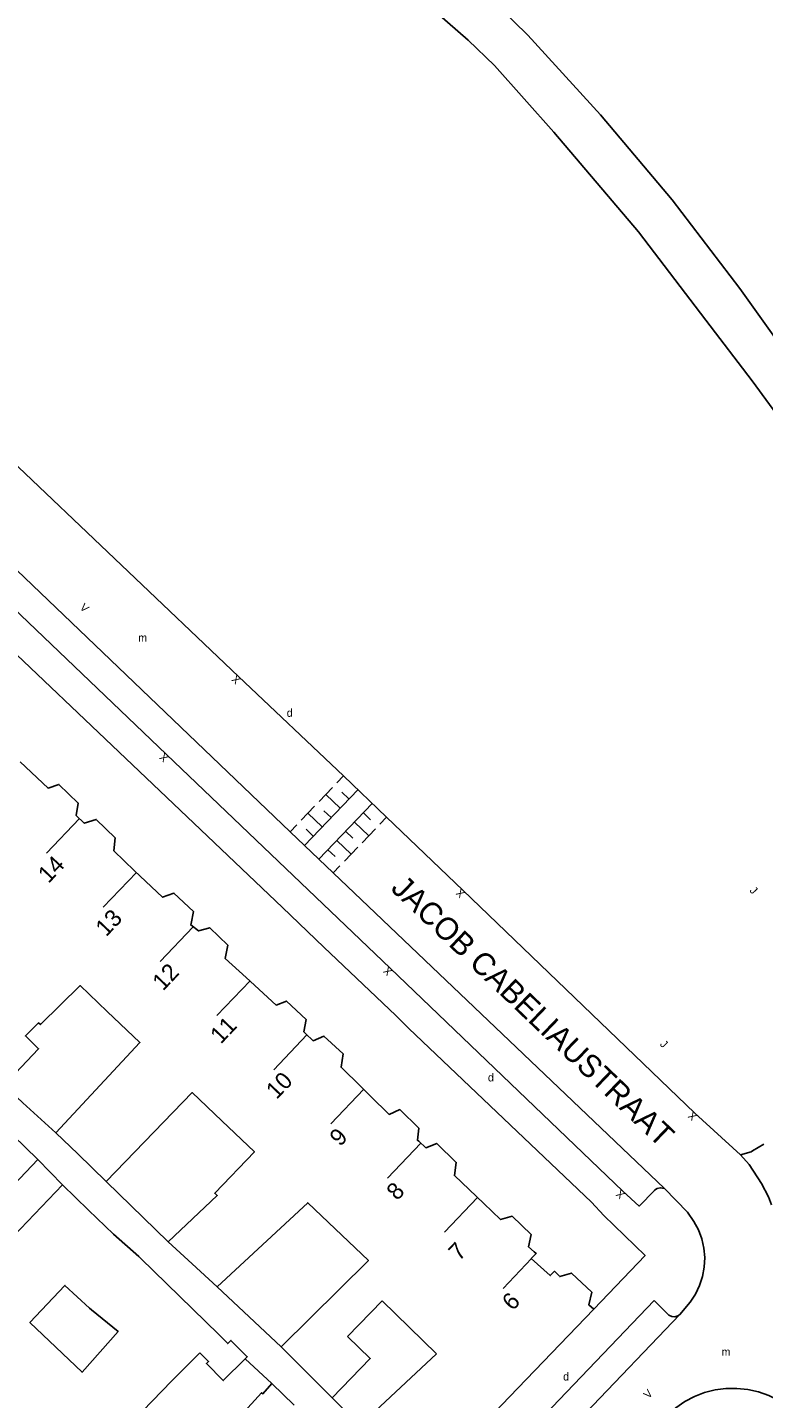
# Model space of a CAD drawing. Extents: x 134999 to 136502, y 457398 to 459002.
# Drawn here: x 135082.8 to 135128.8, y 458378.9 to 458464.5 of the extents above; entities that cross this region are included whole.
import ezdxf

# ---------------------------------------------------------------- set-up
doc = ezdxf.new("R2010")
doc.units = 0
for name, color, linetype in [('RI_DGTB_15', 7, 'Continuous'), ('RI_DGTB_29', 7, 'Continuous'), ('RI_DGTB_3', 7, 'Continuous'), ('RI_DGTB_30', 7, 'Continuous'), ('RI_DGTB_31', 7, 'Continuous'), ('RI_DGTB_35', 7, 'Continuous'), ('RI_DGTB_36', 7, 'Continuous'), ('RI_DGTB_37', 7, 'Continuous'), ('RI_DGTB_4', 7, 'Continuous'), ('RI_DGTB_43', 7, 'Continuous'), ('RI_DGTB_5', 7, 'Continuous'), ('RI_DGTB_53', 7, 'Continuous'), ('RI_DGTB_54', 7, 'Continuous'), ('RI_DGTB_6', 7, 'Continuous')]:
    doc.layers.add(name, color=color, linetype=linetype)

msp = doc.modelspace()

# ---------------------------------------------------------------- linework, layer by layer
at = {"layer": 'RI_DGTB_15'}
for p, q in [((135086.021, 458415.12), (135083.952, 458412.948)), ((135089.574, 458411.737), (135087.505, 458409.565)), ((135093.127, 458408.354), (135091.058, 458406.182)), ((135096.68, 458404.971), (135094.611, 458402.799)), ((135100.233, 458401.588), (135098.164, 458399.416)), ((135103.786, 458398.205), (135101.717, 458396.033)), ((135107.339, 458394.822), (135105.27, 458392.65)), ((135110.892, 458391.439), (135108.823, 458389.267)), ((135114.253, 458387.617), (135112.481, 458385.757))]:
    msp.add_line(p, q, dxfattribs=at)
at = {"layer": 'RI_DGTB_3'}
msp.add_line((135112.881, 458378.977), (135118.146, 458384.457), dxfattribs=at)
for points in [[(135104.203, 458397.764), (135105.358, 458396.624), (135106.032, 458396.928), (135107.225, 458395.756), (135107.135, 458395.011), (135107.211, 458394.944)], [(135111.278, 458391.053), (135109.437, 458392.806), (135109.56, 458393.627), (135108.335, 458394.818), (135107.661, 458394.546), (135107.211, 458394.944)], [(135111.278, 458391.053), (135112.323, 458390.058), (135113.054, 458390.261), (135114.228, 458389.125), (135114.061, 458388.362), (135114.421, 458388.043)], [(135118.146, 458384.457), (135117.842, 458384.728), (135118.022, 458385.511), (135116.765, 458386.715), (135116.021, 458386.494), (135115.691, 458386.825), (135115.424, 458386.558), (135114.238, 458387.617), (135114.55, 458387.929), (135114.421, 458388.043)]]:
    msp.add_lwpolyline(points, dxfattribs=at)
at = {"layer": 'RI_DGTB_31'}
for p, q in [((135100.984, 458416.175), (135101.817, 458417.046)), ((135102.095, 458417.337), (135102.513, 458417.772)), ((135100.076, 458413.433), (135103.406, 458416.913)), ((135102.296, 458415.754), (135101.4, 458416.611)), ((135102.852, 458416.334), (135102.404, 458416.763)), ((135099.872, 458415.013), (135100.706, 458415.885)), ((135101.185, 458414.592), (135100.289, 458415.449)), ((135104.309, 458416.046), (135100.977, 458412.579)), ((135101.741, 458415.173), (135101.293, 458415.601)), ((135103.754, 458415.469), (135104.201, 458415.039)), ((135099.177, 458414.287), (135099.594, 458414.723)), ((135100.629, 458414.011), (135100.181, 458414.439)), ((135103.2, 458414.892), (135104.094, 458414.033)), ((135104.51, 458414.465), (135103.679, 458413.6)), ((135105.203, 458415.187), (135104.787, 458414.754)), ((135102.091, 458413.738), (135102.985, 458412.878)), ((135102.646, 458414.315), (135103.093, 458413.886)), ((135101.537, 458413.161), (135101.984, 458412.731)), ((135103.401, 458413.312), (135102.569, 458412.446)), ((135102.292, 458412.157), (135101.876, 458411.725))]:
    msp.add_line(p, q, dxfattribs=at)
at = {"layer": 'RI_DGTB_4'}
msp.add_line((135103.612, 458398.344), (135104.203, 458397.764), dxfattribs=at)
for points in [[(135082.316, 458418.653), (135084.058, 458417.005), (135084.742, 458417.243), (135085.949, 458416.072), (135085.823, 458415.298)], [(135089.467, 458411.85), (135088.167, 458413.096), (135088.242, 458413.909), (135087.074, 458415.06), (135086.324, 458414.811), (135085.823, 458415.298)], [(135089.467, 458411.85), (135091.2, 458410.189), (135091.924, 458410.452), (135093.138, 458409.305), (135092.99, 458408.545)], [(135096.43, 458405.18), (135095.131, 458406.375), (135095.288, 458407.195), (135094.163, 458408.285), (135093.464, 458408.086), (135092.975, 458408.466), (135092.99, 458408.545)], [(135096.43, 458405.18), (135098.3, 458403.46), (135098.947, 458403.704), (135100.181, 458402.557), (135100.037, 458401.787), (135100.139, 458401.689)], [(135103.612, 458398.344), (135102.36, 458399.574), (135102.485, 458400.407), (135101.295, 458401.516), (135100.616, 458401.229), (135100.139, 458401.689)]]:
    msp.add_lwpolyline(points, dxfattribs=at)
at = {"layer": 'RI_DGTB_5'}
for p, q in [((135085.911, 458394.159), (135084.541, 458395.481)), ((135087.691, 458392.441), (135085.911, 458394.159)), ((135086.585, 458390.648), (135084.951, 458392.221)), ((135093.061, 458387.288), (135091.561, 458388.661)), ((135093.099, 458384.455), (135089.836, 458387.638)), ((135094.631, 458385.851), (135093.061, 458387.288)), ((135094.701, 458382.891), (135093.099, 458384.455)), ((135108.33, 458381.661), (135104.923, 458384.974)), ((135103.541, 458377.181), (135108.33, 458381.661)), ((135099.439, 458378.454), (135098.031, 458379.811))]:
    msp.add_line(p, q, dxfattribs=at)
for points in [[(135087.755, 458403.059), (135086.064, 458404.671), (135083.586, 458402.24), (135083.472, 458402.338), (135082.643, 458401.525), (135083.472, 458400.728), (135081.324, 458398.443)], [(135084.541, 458395.481), (135089.792, 458401.117), (135087.755, 458403.059)], [(135087.691, 458392.441), (135093.064, 458397.994), (135094.921, 458396.222)], [(135094.921, 458396.222), (135096.945, 458394.291), (135094.472, 458391.705), (135094.626, 458391.568), (135091.561, 458388.661)], [(135081.85, 458395.331), (135083.416, 458393.801)], [(135083.416, 458393.801), (135078.111, 458388.219)], [(135084.951, 458392.221), (135079.689, 458386.719), (135078.111, 458388.219)], [(135089.836, 458387.638), (135089.731, 458387.741), (135088.141, 458389.151), (135086.585, 458390.648)], [(135094.631, 458385.851), (135100.281, 458391.108), (135101.991, 458389.475)], [(135098.611, 458382.111), (135104.067, 458387.494), (135101.991, 458389.475)], [(135086.772, 458384.423), (135086.651, 458384.521), (135085.115, 458385.943), (135082.928, 458383.625), (135084.544, 458382.085)], [(135104.923, 458384.974), (135102.761, 458382.751)], [(135086.772, 458384.423), (135088.435, 458383.07), (135086.187, 458380.519), (135084.544, 458382.085)], [(135096.367, 458381.35), (135096.504, 458381.486), (135095.484, 458382.51), (135095.282, 458382.308), (135094.701, 458382.891)], [(135100.37, 458380.352), (135098.611, 458382.111)], [(135093.541, 458381.734), (135091.766, 458379.966), (135089.374, 458377.482), (135091.003, 458375.929)], [(135093.541, 458381.734), (135094.085, 458381.188), (135093.951, 458381.054), (135095.007, 458379.995), (135096.367, 458381.35)], [(135098.031, 458379.811), (135097.481, 458379.171), (135097.393, 458379.24), (135095.054, 458376.66), (135094.921, 458376.781), (135092.687, 458374.324), (135091.003, 458375.929)], [(135112.881, 458378.977), (135107.521, 458373.361)]]:
    msp.add_lwpolyline(points, dxfattribs=at)
at = {"layer": 'RI_DGTB_53'}
for p, q in [((135101.877, 458411.724), (135122.562, 458391.99)), ((135127.319, 458394.1), (135124.466, 458396.711)), ((135123.997, 458390.509), (135122.562, 458391.99)), ((135121.915, 458384.994), (135122.843, 458384.093)), ((135123.529, 458384.129), (135124.168, 458384.894))]:
    msp.add_line(p, q, dxfattribs=at)
for points in [[(135121.937, 458391.881), (135120.988, 458390.893), (135119.953, 458391.831), (135105.435, 458405.77), (135091.451, 458419.116), (135077.055, 458432.886), (135063.638, 458445.659), (135049.124, 458459.525)], [(135076.097, 458442.954), (135081.342, 458437.894), (135095.958, 458423.99), (135102.513, 458417.772)], [(135072.819, 458439.497), (135099.177, 458414.287)], [(135102.513, 458417.772), (135105.203, 458415.187)], [(135105.203, 458415.187), (135105.204, 458415.186), (135109.969, 458410.641)], [(135099.177, 458414.287), (135099.178, 458414.286), (135101.876, 458411.725)], [(135101.876, 458411.725), (135101.877, 458411.724)], [(135124.466, 458396.711), (135109.969, 458410.641)], [(135129.245, 458390.984), (135129.051, 458391.486), (135128.626, 458392.308), (135127.851, 458393.491), (135127.319, 458394.1)], [(135122.562, 458391.99), (135122.298, 458392.042), (135122.105, 458392.001), (135121.943, 458391.887), (135121.937, 458391.881)], [(135124.168, 458384.894), (135124.498, 458385.393), (135124.757, 458385.931), (135124.941, 458386.498), (135125.048, 458387.085), (135125.076, 458387.681), (135125.024, 458388.275), (135124.893, 458388.857), (135124.685, 458389.416), (135124.405, 458389.943), (135123.997, 458390.509)], [(135121.915, 458384.994), (135098.679, 458360.7)], [(135123.529, 458384.129), (135099.958, 458359.474), (135098.679, 458360.7)], [(135122.843, 458384.093), (135123.017, 458383.997), (135123.216, 458383.976), (135123.406, 458384.035), (135123.529, 458384.129)], [(135122.753, 458377.845), (135123.266, 458378.294), (135123.829, 458378.68), (135124.432, 458378.997), (135125.069, 458379.242), (135125.729, 458379.41), (135126.405, 458379.5), (135127.087, 458379.51), (135127.765, 458379.441), (135128.431, 458379.292), (135129.074, 458379.067), (135129.687, 458378.768), (135130.26, 458378.399), (135130.503, 458378.212)]]:
    msp.add_lwpolyline(points, dxfattribs=at)
at = {"layer": 'RI_DGTB_54'}
for p, q in [((135083.416, 458393.801), (135084.951, 458392.221)), ((135091.561, 458388.661), (135087.691, 458392.441)), ((135098.611, 458382.111), (135094.631, 458385.851)), ((135101.799, 458378.923), (135103.541, 458377.181))]:
    msp.add_line(p, q, dxfattribs=at)
for points in [[(135139.323, 458432.881), (135136.347, 458436.008), (135133.398, 458440.018), (135130.091, 458444.295), (135127.274, 458448.217), (135123.043, 458453.765), (135118.564, 458459.063), (135114.018, 458464.051), (135110.515, 458467.502)], [(135108.36, 458465.431), (135110.296, 458463.738), (135111.951, 458462.153), (135115.645, 458457.996), (135120.945, 458451.77), (135125.145, 458446.236), (135128.05, 458442.448), (135132.771, 458435.999)], [(135042.901, 458455.61), (135046.408, 458459.35), (135048.86, 458457.028), (135071.011, 458435.876), (135098.699, 458409.542), (135101.283, 458407.065), (135105.788, 458402.798), (135106.591, 458401.986), (135118.006, 458391.146), (135118.78, 458390.311), (135121.356, 458387.821), (135118.146, 458384.457)], [(135084.541, 458395.481), (135082.484, 458397.343), (135081.324, 458398.443)], [(135128.764, 458394.772), (135128.063, 458394.34), (135127.976, 458394.293), (135127.319, 458394.1)], [(135098.031, 458379.811), (135096.367, 458381.35)]]:
    msp.add_lwpolyline(points, dxfattribs=at)
at = {"layer": 'RI_DGTB_6'}
for points in [[(135102.761, 458382.751), (135104.18, 458381.371), (135101.799, 458378.923)], [(135101.799, 458378.923), (135100.37, 458380.352)]]:
    msp.add_lwpolyline(points, dxfattribs=at)

# ---------------------------------------------------------------- texts
at = {"layer": 'RI_DGTB_29'}
for p in [(135098.966, 458421.464), (135111.536, 458398.685), (135116.232, 458380.001)]:
    msp.add_text('d', height=0.5, dxfattribs=at).set_placement(p)
at = {"layer": 'RI_DGTB_30'}
for s, rotation, p in [('V', 316.33166, (135086, 458428.251)), ('X', 136.42962, (135096.139, 458423.818)), ('X', 136.33621, (135091.632, 458418.943)), ('X', 136.35338, (135110.15, 458410.468)), ('X', 136.16618, (135105.615, 458405.597)), ('X', 136.38056, (135124.647, 458396.539)), ('X', 137.79006, (135120.138, 458391.663)), ('V', 46.36564, (135121.563, 458378.829))]:
    msp.add_text(s, height=0.5, rotation=rotation, dxfattribs=at).set_placement(p)
at = {"layer": 'RI_DGTB_31'}
for rotation, p in [(314.43719, (135127.849, 458410.578)), (315.92163, (135122.242, 458400.971))]:
    msp.add_text('J', height=0.5, rotation=rotation, dxfattribs=at).set_placement(p)
at = {"layer": 'RI_DGTB_35'}
msp.add_text('6', height=1.054, rotation=46.3995, dxfattribs=at).set_placement((135113.079, 458384.311))
at = {"layer": 'RI_DGTB_36'}
for s, p in [('14', (135084.091, 458411.021)), ('13', (135087.686, 458407.68)), ('12', (135091.238, 458404.297)), ('11', (135094.847, 458400.975)), ('10', (135098.333, 458397.519)), ('9', (135102.303, 458394.576)), ('8', (135105.861, 458391.197)), ('7', (135109.741, 458387.427))]:
    msp.add_text(s, height=1.054, rotation=46.3995, dxfattribs=at).set_placement(p)
at = {"layer": 'RI_DGTB_37'}
msp.add_text('JACOB CABELIAUSTRAAT', height=1.4, rotation=316.2741, dxfattribs=at).set_placement((135105.406, 458410.669))
at = {"layer": 'RI_DGTB_43'}
for p in [(135089.691, 458426.16), (135126.128, 458381.547)]:
    msp.add_text('m', height=0.5, dxfattribs=at).set_placement(p)

doc.saveas('drawing.dxf')
